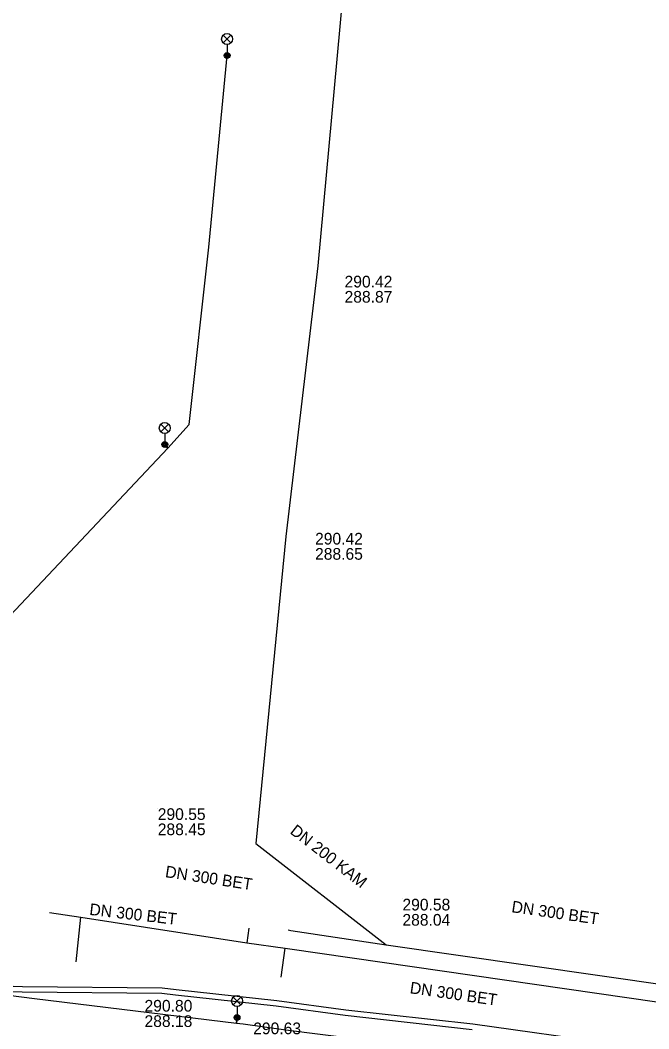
# Model space of a CAD drawing. Extents: x -595540 to -593988, y -1160850 to -1159202.
# Drawn here: x -594263.6 to -594220.6, y -1160141.1 to -1160072.1 of the extents above; entities that cross this region are included whole.
import ezdxf

# ---------------------------------------------------------------- set-up
doc = ezdxf.new("R2010")
doc.units = 0
for name, color, linetype in [('BVK-DESTOVA_popisy', 7, 'Continuous'), ('BVK-DESTOVA_trasa sítě', 7, 'Continuous'), ('BVK-SPLASKOVA_popisy', 7, 'Continuous'), ('BVK-SPLASKOVA_trasa sítě', 7, 'Continuous'), ('DESTOVA-NEPROVOZOVANA_popisy', 7, 'Continuous'), ('DESTOVA_trasa neprovozované sítě', 7, 'Continuous'), ('EON-NN_kabel', 7, 'Continuous'), ('SPLASKOVA_neprovozovaná  trasa sítě', 7, 'Continuous'), ('SPLASKOVA_popisy neprovozované sítě', 7, 'Continuous'), ('TSB_kabel VO', 7, 'Continuous'), ('TSB_lampy VO', 7, 'Continuous')]:
    doc.layers.add(name, color=color, linetype=linetype)

msp = doc.modelspace()

# ---------------------------------------------------------------- linework, layer by layer
at = {"layer": 'BVK-DESTOVA_popisy'}
msp.add_line((-594255.064, -1160140.026), (-594255.064, -1160140.026), dxfattribs=at)
at = {"layer": 'BVK-DESTOVA_trasa sítě'}
msp.add_lwpolyline([(-594248.061, -1160135.188), (-594245.43, -1160135.567), (-594245.129, -1160135.61), (-594213.683, -1160140.135)], dxfattribs=at)
at = {"layer": 'BVK-SPLASKOVA_popisy'}
for p, q in [((-594237.415, -1160132.179), (-594237.415, -1160132.179)), ((-594247.626, -1160140.647), (-594247.626, -1160140.647))]:
    msp.add_line(p, q, dxfattribs=at)
at = {"layer": 'BVK-SPLASKOVA_trasa sítě'}
msp.add_line((-594238.529, -1160135.328), (-594214.757, -1160138.732), dxfattribs=at)
msp.add_lwpolyline([(-594245.23, -1160134.312), (-594245.045, -1160134.34), (-594238.529, -1160135.328)], dxfattribs=at)
at = {"layer": 'DESTOVA_trasa neprovozované sítě'}
for p, q in [((-594259.749, -1160136.502), (-594259.412, -1160133.444)), ((-594247.919, -1160134.198), (-594248.061, -1160135.188)), ((-594245.715, -1160137.547), (-594245.43, -1160135.567))]:
    msp.add_line(p, q, dxfattribs=at)
msp.add_lwpolyline([(-594261.575, -1160133.112), (-594259.412, -1160133.444), (-594248.061, -1160135.188)], dxfattribs=at)
at = {"layer": 'EON-NN_kabel'}
for points in [[(-594266.009, -1160138.079), (-594263.419, -1160138.173), (-594253.858, -1160138.265), (-594252.89, -1160138.379), (-594246.002, -1160139.129), (-594241.29, -1160139.768), (-594232.599, -1160140.743), (-594222.854, -1160142.095)], [(-594232.649, -1160141.139), (-594241.34, -1160140.164), (-594246.05, -1160139.527), (-594252.936, -1160138.777), (-594253.884, -1160138.665), (-594263.429, -1160138.573), (-594266.025, -1160138.479)]]:
    msp.add_lwpolyline(points, dxfattribs=at)
at = {"layer": 'SPLASKOVA_neprovozovaná  trasa sítě'}
for p, q in [((-594241.283, -1160068.073), (-594243.197, -1160088.88)), ((-594243.197, -1160088.88), (-594245.394, -1160107.395)), ((-594245.394, -1160107.395), (-594247.453, -1160128.402)), ((-594247.453, -1160128.402), (-594238.529, -1160135.328))]:
    msp.add_line(p, q, dxfattribs=at)
at = {"layer": 'SPLASKOVA_popisy neprovozované sítě'}
for p, q in [((-594241.376, -1160089.55), (-594241.376, -1160089.55)), ((-594243.394, -1160107.141), (-594243.394, -1160107.141)), ((-594254.158, -1160125.987), (-594254.158, -1160125.987))]:
    msp.add_line(p, q, dxfattribs=at)
at = {"layer": 'TSB_kabel VO'}
for points in [[(-594277.302, -1160138.244), (-594277.695, -1160138.145), (-594277.927, -1160136.645), (-594277.114, -1160130.483), (-594276.867, -1160129.194), (-594277.097, -1160126.532), (-594277.19, -1160125.915), (-594265.027, -1160113.592), (-594253.459, -1160101.338), (-594253.678, -1160101.093), (-594253.459, -1160101.338), (-594252.019, -1160099.734), (-594250.656, -1160087.6), (-594249.414, -1160074.477)], [(-594277.302, -1160138.244), (-594277.695, -1160138.145), (-594277.18, -1160137.138), (-594276.855, -1160137.488), (-594277.18, -1160137.138), (-594262.603, -1160139.005), (-594248.779, -1160140.683), (-594248.732, -1160140.297), (-594248.779, -1160140.683), (-594248.313, -1160140.733), (-594245.384, -1160141.14), (-594233.466, -1160142.653), (-594221.829, -1160144.067), (-594221.773, -1160143.709), (-594221.829, -1160144.067), (-594215.04, -1160144.925)]]:
    msp.add_lwpolyline(points, dxfattribs=at)
at = {"layer": 'TSB_lampy VO'}
for p, q in [((-594249.679, -1160073.617), (-594249.149, -1160073.087)), ((-594249.679, -1160073.087), (-594249.149, -1160073.617)), ((-594249.679, -1160073.617), (-594249.149, -1160073.087)), ((-594249.679, -1160073.087), (-594249.149, -1160073.617)), ((-594249.414, -1160073.727), (-594249.414, -1160074.477)), ((-594249.414, -1160073.727), (-594249.414, -1160074.477)), ((-594253.943, -1160100.233), (-594253.413, -1160099.703)), ((-594253.943, -1160099.703), (-594253.413, -1160100.233)), ((-594253.943, -1160100.233), (-594253.413, -1160099.703)), ((-594253.943, -1160099.703), (-594253.413, -1160100.233)), ((-594253.678, -1160100.343), (-594253.678, -1160101.093)), ((-594253.678, -1160100.343), (-594253.678, -1160101.093)), ((-594248.997, -1160139.437), (-594248.467, -1160138.907)), ((-594248.997, -1160138.907), (-594248.467, -1160139.437)), ((-594248.997, -1160139.437), (-594248.467, -1160138.907)), ((-594248.997, -1160138.907), (-594248.467, -1160139.437)), ((-594248.732, -1160139.547), (-594248.732, -1160140.297)), ((-594248.732, -1160139.547), (-594248.732, -1160140.297))]:
    msp.add_line(p, q, dxfattribs=at)
for centre, radius in [((-594249.414, -1160073.352), 0.375), ((-594249.414, -1160073.352), 0.375), ((-594249.414, -1160074.477), 0.2), ((-594249.414, -1160074.477), 0.2), ((-594249.414, -1160074.477), 0.145), ((-594249.414, -1160074.477), 0.145), ((-594249.414, -1160074.477), 0.0876), ((-594249.414, -1160074.477), 0.0876), ((-594253.678, -1160099.968), 0.375), ((-594253.678, -1160099.968), 0.375), ((-594253.678, -1160101.093), 0.2), ((-594253.678, -1160101.093), 0.2), ((-594253.678, -1160101.093), 0.145), ((-594253.678, -1160101.093), 0.145), ((-594253.678, -1160101.093), 0.0876), ((-594253.678, -1160101.093), 0.0876), ((-594248.732, -1160139.172), 0.375), ((-594248.732, -1160139.172), 0.375), ((-594248.732, -1160140.297), 0.2), ((-594248.732, -1160140.297), 0.2), ((-594248.732, -1160140.297), 0.145), ((-594248.732, -1160140.297), 0.145), ((-594248.732, -1160140.297), 0.0876), ((-594248.732, -1160140.297), 0.0876)]:
    msp.add_circle(centre, radius, dxfattribs=at)

# ---------------------------------------------------------------- texts
at = {"layer": 'BVK-DESTOVA_popisy'}
msp.add_text('DN 300 BET', height=0.8, rotation=351.79609, dxfattribs=at).set_placement((-594236.945, -1160138.641))
for s, p in [('290.80', (-594255.064, -1160139.901)), ('288.18', (-594255.064, -1160140.951))]:
    msp.add_text(s, height=0.8, dxfattribs=at).set_placement(p)
at = {"layer": 'BVK-SPLASKOVA_popisy'}
for rotation, p in [(351.37853, (-594253.687, -1160130.694)), (351.851, (-594229.986, -1160133.096))]:
    msp.add_text('DN 300 BET', height=0.8, rotation=rotation, dxfattribs=at).set_placement(p)
for s, p in [('290.58', (-594237.415, -1160132.979)), ('288.04', (-594237.415, -1160134.019)), ('290.63', (-594247.626, -1160141.447))]:
    msp.add_text(s, height=0.8, dxfattribs=at).set_placement(p)
at = {"layer": 'DESTOVA-NEPROVOZOVANA_popisy'}
msp.add_text('DN 300 BET', height=0.8, rotation=353.43379, dxfattribs=at).set_placement((-594258.865, -1160133.279))
at = {"layer": 'SPLASKOVA_popisy neprovozované sítě'}
for s, p in [('290.42', (-594241.376, -1160090.35)), ('288.87', (-594241.376, -1160091.39)), ('290.42', (-594243.394, -1160107.941)), ('288.65', (-594243.394, -1160108.981)), ('290.55', (-594254.158, -1160126.787)), ('288.45', (-594254.158, -1160127.827))]:
    msp.add_text(s, height=0.8, dxfattribs=at).set_placement(p)
msp.add_text('DN 200 KAM', height=0.8, rotation=322.18463, dxfattribs=at).set_placement((-594245.165, -1160127.665))

doc.saveas('drawing.dxf')
